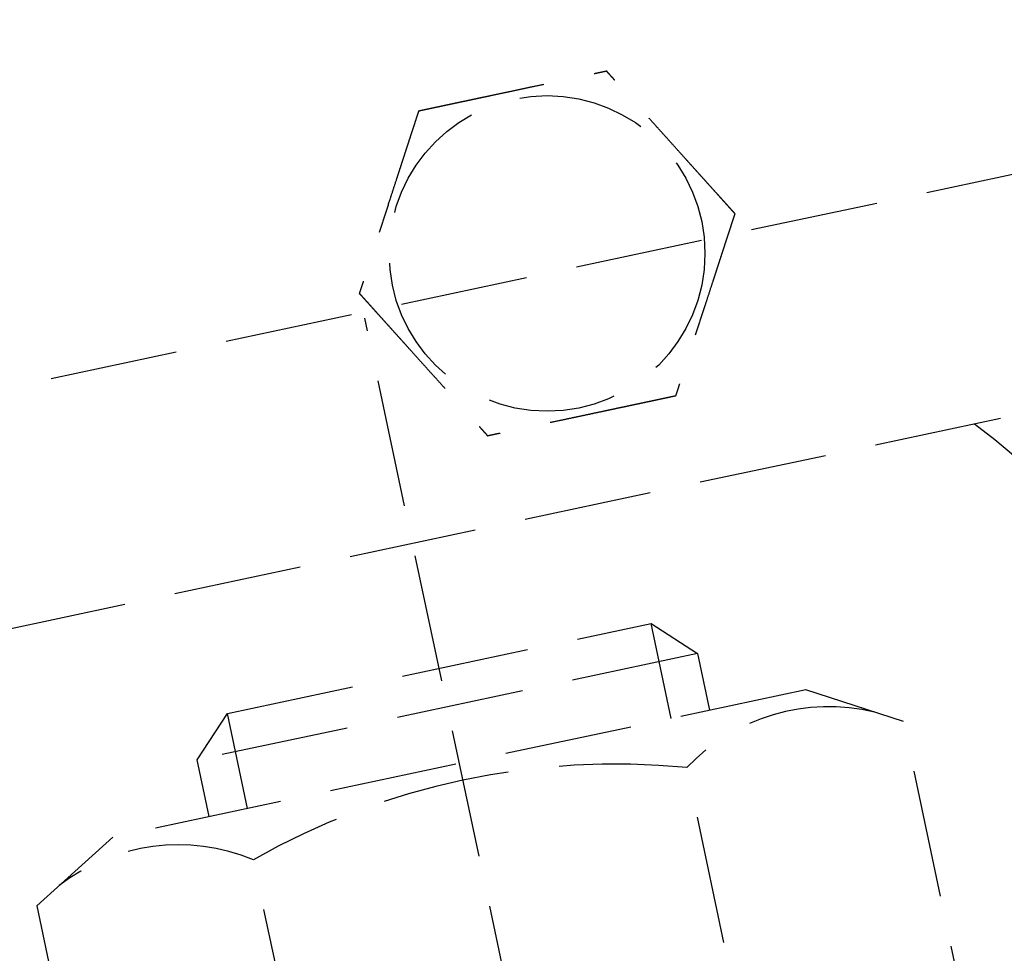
# Model space of a CAD drawing. Header units: millimetres. Extents: x -50096 to 615650, y 194565 to 243945.
# Tile 319 of 354: x 260966 to 261005, y 221294 to 221330. Entities that reach past the tile are written whole.
import ezdxf

# ---------------------------------------------------------------- set-up
doc = ezdxf.new("R2010")
doc.units = ezdxf.units.MM
doc.linetypes.add('ГТО-1 Пунктир', pattern=[7, 5, -2])
doc.layers.add('ГТО-2_Размеры_035', color=2, linetype='Continuous', lineweight=35)
doc.layers.add('ОГОС_Пунктир_025', color=151, linetype='ГТО-1 Пунктир', lineweight=25)

# ---------------------------------------------------------------- blocks, each defined once
blk = doc.blocks.new('ОГСО_Затвор_План')
at = {"layer": 'ОГОС_Пунктир_025'}
for p, q in [((-1051.67, -241), (-1051.67, -128.5)), ((-804.171, -137.499), (-1174.17, -137.499)), ((-804.171, -137.499), (-1174.17, -137.499)), ((-1061.67, -144.034), (-1060.137, -142.5)), ((-1060.137, -146.3), (-1060.137, -142.5)), ((-1060.137, -142.5), (-1043.204, -142.5)), ((-1043.204, -146.3), (-1043.204, -142.5)), ((-1043.204, -142.5), (-1041.67, -144.034)), ((-1061.67, -146.3), (-1061.67, -144.034)), ((-1041.67, -144.034), (-1061.67, -144.034)), ((-1041.67, -144.034), (-1041.67, -146.3)), ((-1065.52, -146.3), (-1068.995, -148.306)), ((-1037.82, -146.3), (-1065.52, -146.3)), ((-1034.345, -148.306), (-1037.82, -146.3)), ((-1068.995, -148.306), (-1068.995, -162.294)), ((-1060.333, -162.294), (-1060.333, -148.306)), ((-1043.008, -162.294), (-1043.008, -148.306)), ((-1034.345, -162.294), (-1034.345, -148.306))]:
    blk.add_line(p, q, dxfattribs=at)
blk.add_lwpolyline([(-877.928, -175.75), (-1127.151, -175.809, -0.414283), (-1137.153, -165.809), (-1137.153, -138.25, -0.414214), (-1127.153, -128.25), (-877.928, -128.25)], format="xyb", dxfattribs=at)
blk.add_circle((-1044.17, -127.499), 6.172, dxfattribs=at)
blk.add_circle((-1044.17, -127.499), 6.172, dxfattribs=at)
for centre, radius, start, end in [((-1045.67, -152.101), 22, 0, 41.5848), ((-1045.67, -152.101), 22, 0, 41.5848), ((-1064.664, -154.623), 7.659, 55.5615, 115.5615), ((-1051.67, -175.586), 28.622, 72.383, 107.617), ((-1038.677, -154.623), 7.659, 64.4385, 124.4385)]:
    blk.add_arc(centre, radius, start, end, dxfattribs=at)
for points, knots in [([(-1047.923, -120.999), (-1047.924, -121.001), (-1047.925, -121.003), (-1047.927, -121.007), (-1047.93, -121.012), (-1047.934, -121.018), (-1047.938, -121.026), (-1047.943, -121.035), (-1047.95, -121.046), (-1047.957, -121.059), (-1047.966, -121.074), (-1047.976, -121.091), (-1047.986, -121.109), (-1047.999, -121.131), (-1048.014, -121.157), (-1048.031, -121.187), (-1048.05, -121.219), (-1048.069, -121.253), (-1048.089, -121.288), (-1048.11, -121.324), (-1048.135, -121.367), (-1048.165, -121.419), (-1048.199, -121.478), (-1048.234, -121.538), (-1048.27, -121.6), (-1048.306, -121.664), (-1048.343, -121.728), (-1048.381, -121.793), (-1048.436, -121.887), (-1048.507, -122.011), (-1048.595, -122.164), (-1048.685, -122.319), (-1048.775, -122.476), (-1048.866, -122.633), (-1048.958, -122.792), (-1049.049, -122.951), (-1049.141, -123.11), (-1049.233, -123.269), (-1049.374, -123.513), (-1049.563, -123.839), (-1049.831, -124.305), (-1050.132, -124.827), (-1050.387, -125.267), (-1050.563, -125.571), (-1050.659, -125.739), (-1050.755, -125.905), (-1050.851, -126.071), (-1050.946, -126.235), (-1051.039, -126.398), (-1051.12, -126.538), (-1051.188, -126.655), (-1051.243, -126.751), (-1051.298, -126.845), (-1051.344, -126.924), (-1051.381, -126.989), (-1051.41, -127.04), (-1051.439, -127.09), (-1051.467, -127.138), (-1051.494, -127.185), (-1051.52, -127.229), (-1051.542, -127.268), (-1051.561, -127.301), (-1051.577, -127.328), (-1051.592, -127.354), (-1051.606, -127.378), (-1051.619, -127.401), (-1051.63, -127.42), (-1051.639, -127.436), (-1051.647, -127.449), (-1051.653, -127.461), (-1051.659, -127.471), (-1051.664, -127.48), (-1051.669, -127.487), (-1051.672, -127.493), (-1051.674, -127.496), (-1051.675, -127.498), (-1051.675, -127.499), (-1051.676, -127.499)], [0, 0, 0, 0, 0.004186, 0.008804, 0.014285, 0.021062, 0.029566, 0.04023, 0.053209, 0.068488, 0.085831, 0.105004, 0.125774, 0.147906, 0.181001, 0.216166, 0.253239, 0.292056, 0.332451, 0.374261, 0.417322, 0.483342, 0.551522, 0.621621, 0.693398, 0.766611, 0.84102, 0.916382, 0.992458, 1.167452, 1.344608, 1.523639, 1.704264, 1.886197, 2.069155, 2.252855, 2.437012, 2.621342, 2.805561, 3.279771, 3.752777, 4.418922, 5.086098, 5.279549, 5.472714, 5.66517, 5.856494, 6.046263, 6.234054, 6.419444, 6.531426, 6.641945, 6.750597, 6.856976, 6.916918, 6.975721, 7.033131, 7.088894, 7.142757, 7.194466, 7.243768, 7.276862, 7.308468, 7.338417, 7.366539, 7.392664, 7.416622, 7.433204, 7.448336, 7.461909, 7.473812, 7.483934, 7.492166, 7.498397, 7.502516, 7.504461, 7.505547, 7.505547, 7.505547, 7.505547]), ([(-1047.923, -120.999), (-1047.924, -121.001), (-1047.925, -121.003), (-1047.927, -121.007), (-1047.93, -121.012), (-1047.934, -121.018), (-1047.938, -121.026), (-1047.943, -121.035), (-1047.95, -121.046), (-1047.957, -121.059), (-1047.966, -121.074), (-1047.976, -121.091), (-1047.986, -121.109), (-1047.999, -121.131), (-1048.014, -121.157), (-1048.031, -121.187), (-1048.05, -121.219), (-1048.069, -121.253), (-1048.089, -121.288), (-1048.11, -121.324), (-1048.135, -121.367), (-1048.165, -121.419), (-1048.199, -121.478), (-1048.234, -121.538), (-1048.27, -121.6), (-1048.306, -121.664), (-1048.343, -121.728), (-1048.381, -121.793), (-1048.436, -121.887), (-1048.507, -122.011), (-1048.595, -122.164), (-1048.685, -122.319), (-1048.775, -122.476), (-1048.866, -122.633), (-1048.958, -122.792), (-1049.049, -122.951), (-1049.141, -123.11), (-1049.233, -123.269), (-1049.374, -123.513), (-1049.563, -123.839), (-1049.831, -124.305), (-1050.132, -124.827), (-1050.387, -125.267), (-1050.563, -125.571), (-1050.659, -125.739), (-1050.755, -125.905), (-1050.851, -126.071), (-1050.946, -126.235), (-1051.039, -126.398), (-1051.12, -126.538), (-1051.188, -126.655), (-1051.243, -126.751), (-1051.298, -126.845), (-1051.344, -126.924), (-1051.381, -126.989), (-1051.41, -127.04), (-1051.439, -127.09), (-1051.467, -127.138), (-1051.494, -127.185), (-1051.52, -127.229), (-1051.542, -127.268), (-1051.561, -127.301), (-1051.577, -127.328), (-1051.592, -127.354), (-1051.606, -127.378), (-1051.619, -127.401), (-1051.63, -127.42), (-1051.639, -127.436), (-1051.647, -127.449), (-1051.653, -127.461), (-1051.659, -127.471), (-1051.664, -127.48), (-1051.669, -127.487), (-1051.672, -127.493), (-1051.674, -127.496), (-1051.675, -127.498), (-1051.675, -127.499), (-1051.676, -127.499)], [0, 0, 0, 0, 0.004186, 0.008804, 0.014285, 0.021062, 0.029566, 0.04023, 0.053209, 0.068488, 0.085831, 0.105004, 0.125774, 0.147906, 0.181001, 0.216166, 0.253239, 0.292056, 0.332451, 0.374261, 0.417322, 0.483342, 0.551522, 0.621621, 0.693398, 0.766611, 0.84102, 0.916382, 0.992458, 1.167452, 1.344608, 1.523639, 1.704264, 1.886197, 2.069155, 2.252855, 2.437012, 2.621342, 2.805561, 3.279771, 3.752777, 4.418922, 5.086098, 5.279549, 5.472714, 5.66517, 5.856494, 6.046263, 6.234054, 6.419444, 6.531426, 6.641945, 6.750597, 6.856976, 6.916918, 6.975721, 7.033131, 7.088894, 7.142757, 7.194466, 7.243768, 7.276862, 7.308468, 7.338417, 7.366539, 7.392664, 7.416622, 7.433204, 7.448336, 7.461909, 7.473812, 7.483934, 7.492166, 7.498397, 7.502516, 7.504461, 7.505547, 7.505547, 7.505547, 7.505547]), ([(-1047.923, -120.999), (-1047.922, -120.999), (-1047.919, -120.999), (-1047.915, -120.999), (-1047.911, -120.999), (-1047.905, -120.999), (-1047.899, -120.999), (-1047.891, -120.999), (-1047.881, -120.999), (-1047.87, -120.999), (-1047.857, -120.999), (-1047.842, -120.999), (-1047.826, -120.999), (-1047.809, -120.999), (-1047.79, -120.999), (-1047.768, -120.999), (-1047.741, -120.999), (-1047.71, -120.999), (-1047.678, -120.999), (-1047.644, -120.999), (-1047.609, -120.999), (-1047.573, -120.999), (-1047.536, -120.999), (-1047.49, -120.999), (-1047.437, -120.999), (-1047.376, -120.999), (-1047.313, -120.999), (-1047.249, -120.999), (-1047.184, -120.999), (-1047.117, -120.999), (-1047.05, -120.999), (-1046.982, -120.999), (-1046.881, -120.999), (-1046.749, -120.999), (-1046.584, -120.999), (-1046.417, -120.999), (-1046.248, -120.999), (-1046.079, -120.999), (-1045.909, -120.999), (-1045.738, -120.999), (-1045.566, -120.999), (-1045.394, -120.999), (-1045.222, -120.999), (-1044.98, -120.999), (-1044.669, -120.999), (-1044.29, -120.999), (-1043.911, -120.999), (-1043.485, -120.999), (-1043.012, -120.999), (-1042.622, -120.999), (-1042.363, -120.999), (-1042.235, -120.999), (-1042.108, -120.999), (-1041.981, -120.999), (-1041.855, -120.999), (-1041.729, -120.999), (-1041.605, -120.999), (-1041.483, -120.999), (-1041.374, -120.999), (-1041.28, -120.999), (-1041.201, -120.999), (-1041.122, -120.999), (-1041.045, -120.999), (-1040.979, -120.999), (-1040.923, -120.999), (-1040.877, -120.999), (-1040.832, -120.999), (-1040.789, -120.999), (-1040.747, -120.999), (-1040.707, -120.999), (-1040.668, -120.999), (-1040.634, -120.999), (-1040.605, -120.999), (-1040.581, -120.999), (-1040.558, -120.999), (-1040.536, -120.999), (-1040.516, -120.999), (-1040.498, -120.999), (-1040.481, -120.999), (-1040.467, -120.999), (-1040.455, -120.999), (-1040.445, -120.999), (-1040.436, -120.999), (-1040.429, -120.999), (-1040.424, -120.999), (-1040.42, -120.999), (-1040.418, -120.999), (-1040.418, -120.999), (-1040.417, -120.999)], [0, 0, 0, 0, 0.003645, 0.007566, 0.012039, 0.017343, 0.023752, 0.031543, 0.040993, 0.052264, 0.065302, 0.079955, 0.096069, 0.113489, 0.132062, 0.151634, 0.180993, 0.211956, 0.244414, 0.278254, 0.313367, 0.349642, 0.386968, 0.425234, 0.484849, 0.546199, 0.609114, 0.67342, 0.738945, 0.805518, 0.872967, 0.94112, 1.009805, 1.173352, 1.338697, 1.50563, 1.673945, 1.843435, 2.013891, 2.185105, 2.356871, 2.528981, 2.701226, 2.8734, 3.253795, 3.633187, 4.011941, 4.390425, 4.911078, 5.431731, 5.559867, 5.687803, 5.81535, 5.942319, 6.068521, 6.193767, 6.317868, 6.440634, 6.561877, 6.642693, 6.722516, 6.801133, 6.878331, 6.953896, 7.000474, 7.046161, 7.090798, 7.134226, 7.176284, 7.216813, 7.255653, 7.292644, 7.318036, 7.342284, 7.365288, 7.386943, 7.407149, 7.425803, 7.442802, 7.456039, 7.467883, 7.478242, 7.487027, 7.494147, 7.499513, 7.503033, 7.504638, 7.505536, 7.505536, 7.505536, 7.505536]), ([(-1047.923, -120.999), (-1047.922, -120.999), (-1047.919, -120.999), (-1047.915, -120.999), (-1047.911, -120.999), (-1047.905, -120.999), (-1047.899, -120.999), (-1047.891, -120.999), (-1047.881, -120.999), (-1047.87, -120.999), (-1047.857, -120.999), (-1047.842, -120.999), (-1047.826, -120.999), (-1047.809, -120.999), (-1047.79, -120.999), (-1047.768, -120.999), (-1047.741, -120.999), (-1047.71, -120.999), (-1047.678, -120.999), (-1047.644, -120.999), (-1047.609, -120.999), (-1047.573, -120.999), (-1047.536, -120.999), (-1047.49, -120.999), (-1047.437, -120.999), (-1047.376, -120.999), (-1047.313, -120.999), (-1047.249, -120.999), (-1047.184, -120.999), (-1047.117, -120.999), (-1047.05, -120.999), (-1046.982, -120.999), (-1046.881, -120.999), (-1046.749, -120.999), (-1046.584, -120.999), (-1046.417, -120.999), (-1046.248, -120.999), (-1046.079, -120.999), (-1045.909, -120.999), (-1045.738, -120.999), (-1045.566, -120.999), (-1045.394, -120.999), (-1045.222, -120.999), (-1044.98, -120.999), (-1044.669, -120.999), (-1044.29, -120.999), (-1043.911, -120.999), (-1043.485, -120.999), (-1043.012, -120.999), (-1042.622, -120.999), (-1042.363, -120.999), (-1042.235, -120.999), (-1042.108, -120.999), (-1041.981, -120.999), (-1041.855, -120.999), (-1041.729, -120.999), (-1041.605, -120.999), (-1041.483, -120.999), (-1041.374, -120.999), (-1041.28, -120.999), (-1041.201, -120.999), (-1041.122, -120.999), (-1041.045, -120.999), (-1040.979, -120.999), (-1040.923, -120.999), (-1040.877, -120.999), (-1040.832, -120.999), (-1040.789, -120.999), (-1040.747, -120.999), (-1040.707, -120.999), (-1040.668, -120.999), (-1040.634, -120.999), (-1040.605, -120.999), (-1040.581, -120.999), (-1040.558, -120.999), (-1040.536, -120.999), (-1040.516, -120.999), (-1040.498, -120.999), (-1040.481, -120.999), (-1040.467, -120.999), (-1040.455, -120.999), (-1040.445, -120.999), (-1040.436, -120.999), (-1040.429, -120.999), (-1040.424, -120.999), (-1040.42, -120.999), (-1040.418, -120.999), (-1040.418, -120.999), (-1040.417, -120.999)], [0, 0, 0, 0, 0.003645, 0.007566, 0.012039, 0.017343, 0.023752, 0.031543, 0.040993, 0.052264, 0.065302, 0.079955, 0.096069, 0.113489, 0.132062, 0.151634, 0.180993, 0.211956, 0.244414, 0.278254, 0.313367, 0.349642, 0.386968, 0.425234, 0.484849, 0.546199, 0.609114, 0.67342, 0.738945, 0.805518, 0.872967, 0.94112, 1.009805, 1.173352, 1.338697, 1.50563, 1.673945, 1.843435, 2.013891, 2.185105, 2.356871, 2.528981, 2.701226, 2.8734, 3.253795, 3.633187, 4.011941, 4.390425, 4.911078, 5.431731, 5.559867, 5.687803, 5.81535, 5.942319, 6.068521, 6.193767, 6.317868, 6.440634, 6.561877, 6.642693, 6.722516, 6.801133, 6.878331, 6.953896, 7.000474, 7.046161, 7.090798, 7.134226, 7.176284, 7.216813, 7.255653, 7.292644, 7.318036, 7.342284, 7.365288, 7.386943, 7.407149, 7.425803, 7.442802, 7.456039, 7.467883, 7.478242, 7.487027, 7.494147, 7.499513, 7.503033, 7.504638, 7.505536, 7.505536, 7.505536, 7.505536]), ([(-1036.665, -127.499), (-1036.665, -127.498), (-1036.666, -127.496), (-1036.668, -127.493), (-1036.671, -127.489), (-1036.673, -127.484), (-1036.677, -127.478), (-1036.681, -127.472), (-1036.685, -127.463), (-1036.691, -127.454), (-1036.697, -127.442), (-1036.705, -127.43), (-1036.713, -127.416), (-1036.721, -127.401), (-1036.731, -127.385), (-1036.743, -127.364), (-1036.758, -127.338), (-1036.775, -127.307), (-1036.794, -127.275), (-1036.814, -127.241), (-1036.834, -127.205), (-1036.856, -127.169), (-1036.88, -127.126), (-1036.907, -127.079), (-1036.938, -127.026), (-1036.969, -126.971), (-1037.001, -126.916), (-1037.034, -126.859), (-1037.067, -126.801), (-1037.101, -126.743), (-1037.135, -126.684), (-1037.185, -126.597), (-1037.252, -126.483), (-1037.334, -126.34), (-1037.418, -126.195), (-1037.502, -126.049), (-1037.586, -125.903), (-1037.672, -125.755), (-1037.757, -125.607), (-1037.843, -125.458), (-1037.929, -125.309), (-1038.015, -125.16), (-1038.136, -124.951), (-1038.291, -124.682), (-1038.481, -124.353), (-1038.67, -124.025), (-1038.883, -123.656), (-1039.12, -123.246), (-1039.318, -122.904), (-1039.452, -122.671), (-1039.524, -122.546), (-1039.596, -122.422), (-1039.667, -122.299), (-1039.738, -122.176), (-1039.808, -122.055), (-1039.877, -121.935), (-1039.936, -121.833), (-1039.986, -121.747), (-1040.026, -121.678), (-1040.065, -121.61), (-1040.103, -121.543), (-1040.137, -121.485), (-1040.165, -121.437), (-1040.187, -121.397), (-1040.21, -121.359), (-1040.231, -121.321), (-1040.252, -121.285), (-1040.273, -121.25), (-1040.292, -121.216), (-1040.31, -121.186), (-1040.325, -121.159), (-1040.339, -121.134), (-1040.352, -121.112), (-1040.364, -121.091), (-1040.376, -121.072), (-1040.385, -121.056), (-1040.392, -121.043), (-1040.398, -121.032), (-1040.403, -121.023), (-1040.408, -121.016), (-1040.411, -121.01), (-1040.414, -121.005), (-1040.416, -121.002), (-1040.417, -121), (-1040.417, -121), (-1040.417, -120.999)], [0, 0, 0, 0, 0.003644, 0.007564, 0.012037, 0.01734, 0.023749, 0.03154, 0.040991, 0.052264, 0.065305, 0.079961, 0.096077, 0.1135, 0.132076, 0.151651, 0.185339, 0.2211, 0.258771, 0.298185, 0.339178, 0.381585, 0.42524, 0.484854, 0.546203, 0.609116, 0.673422, 0.738947, 0.805521, 0.872971, 0.941124, 1.009809, 1.17336, 1.338707, 1.505643, 1.67396, 1.843451, 2.013908, 2.185124, 2.356891, 2.529001, 2.701248, 2.873423, 3.253815, 3.633205, 4.011958, 4.39044, 4.911087, 5.431733, 5.575876, 5.719735, 5.863043, 6.00553, 6.146926, 6.286963, 6.425372, 6.561883, 6.642702, 6.722527, 6.801146, 6.878345, 6.95391, 7.000484, 7.046168, 7.090801, 7.134225, 7.176281, 7.216807, 7.255646, 7.292636, 7.322155, 7.350095, 7.376293, 7.400587, 7.422814, 7.442813, 7.456049, 7.467892, 7.47825, 7.487034, 7.494153, 7.499518, 7.503037, 7.504641, 7.505539, 7.505539, 7.505539, 7.505539]), ([(-1036.665, -127.499), (-1036.665, -127.498), (-1036.666, -127.496), (-1036.668, -127.493), (-1036.671, -127.489), (-1036.673, -127.484), (-1036.677, -127.478), (-1036.681, -127.472), (-1036.685, -127.463), (-1036.691, -127.454), (-1036.697, -127.442), (-1036.705, -127.43), (-1036.713, -127.416), (-1036.721, -127.401), (-1036.731, -127.385), (-1036.743, -127.364), (-1036.758, -127.338), (-1036.775, -127.307), (-1036.794, -127.275), (-1036.814, -127.241), (-1036.834, -127.205), (-1036.856, -127.169), (-1036.88, -127.126), (-1036.907, -127.079), (-1036.938, -127.026), (-1036.969, -126.971), (-1037.001, -126.916), (-1037.034, -126.859), (-1037.067, -126.801), (-1037.101, -126.743), (-1037.135, -126.684), (-1037.185, -126.597), (-1037.252, -126.483), (-1037.334, -126.34), (-1037.418, -126.195), (-1037.502, -126.049), (-1037.586, -125.903), (-1037.672, -125.755), (-1037.757, -125.607), (-1037.843, -125.458), (-1037.929, -125.309), (-1038.015, -125.16), (-1038.136, -124.951), (-1038.291, -124.682), (-1038.481, -124.353), (-1038.67, -124.025), (-1038.883, -123.656), (-1039.12, -123.246), (-1039.318, -122.904), (-1039.452, -122.671), (-1039.524, -122.546), (-1039.596, -122.422), (-1039.667, -122.299), (-1039.738, -122.176), (-1039.808, -122.055), (-1039.877, -121.935), (-1039.936, -121.833), (-1039.986, -121.747), (-1040.026, -121.678), (-1040.065, -121.61), (-1040.103, -121.543), (-1040.137, -121.485), (-1040.165, -121.437), (-1040.187, -121.397), (-1040.21, -121.359), (-1040.231, -121.321), (-1040.252, -121.285), (-1040.273, -121.25), (-1040.292, -121.216), (-1040.31, -121.186), (-1040.325, -121.159), (-1040.339, -121.134), (-1040.352, -121.112), (-1040.364, -121.091), (-1040.376, -121.072), (-1040.385, -121.056), (-1040.392, -121.043), (-1040.398, -121.032), (-1040.403, -121.023), (-1040.408, -121.016), (-1040.411, -121.01), (-1040.414, -121.005), (-1040.416, -121.002), (-1040.417, -121), (-1040.417, -121), (-1040.417, -120.999)], [0, 0, 0, 0, 0.003644, 0.007564, 0.012037, 0.01734, 0.023749, 0.03154, 0.040991, 0.052264, 0.065305, 0.079961, 0.096077, 0.1135, 0.132076, 0.151651, 0.185339, 0.2211, 0.258771, 0.298185, 0.339178, 0.381585, 0.42524, 0.484854, 0.546203, 0.609116, 0.673422, 0.738947, 0.805521, 0.872971, 0.941124, 1.009809, 1.17336, 1.338707, 1.505643, 1.67396, 1.843451, 2.013908, 2.185124, 2.356891, 2.529001, 2.701248, 2.873423, 3.253815, 3.633205, 4.011958, 4.39044, 4.911087, 5.431733, 5.575876, 5.719735, 5.863043, 6.00553, 6.146926, 6.286963, 6.425372, 6.561883, 6.642702, 6.722527, 6.801146, 6.878345, 6.95391, 7.000484, 7.046168, 7.090801, 7.134225, 7.176281, 7.216807, 7.255646, 7.292636, 7.322155, 7.350095, 7.376293, 7.400587, 7.422814, 7.442813, 7.456049, 7.467892, 7.47825, 7.487034, 7.494153, 7.499518, 7.503037, 7.504641, 7.505539, 7.505539, 7.505539, 7.505539]), ([(-1051.676, -127.499), (-1051.675, -127.5), (-1051.674, -127.503), (-1051.672, -127.506), (-1051.669, -127.51), (-1051.667, -127.515), (-1051.663, -127.52), (-1051.66, -127.527), (-1051.655, -127.535), (-1051.649, -127.545), (-1051.643, -127.556), (-1051.635, -127.569), (-1051.627, -127.583), (-1051.619, -127.598), (-1051.609, -127.614), (-1051.597, -127.635), (-1051.583, -127.66), (-1051.565, -127.691), (-1051.546, -127.724), (-1051.526, -127.758), (-1051.506, -127.793), (-1051.485, -127.83), (-1051.46, -127.872), (-1051.433, -127.92), (-1051.402, -127.973), (-1051.371, -128.027), (-1051.339, -128.083), (-1051.306, -128.14), (-1051.273, -128.197), (-1051.239, -128.256), (-1051.205, -128.315), (-1051.155, -128.401), (-1051.089, -128.516), (-1051.006, -128.659), (-1050.923, -128.804), (-1050.838, -128.949), (-1050.754, -129.096), (-1050.669, -129.244), (-1050.583, -129.392), (-1050.497, -129.541), (-1050.411, -129.69), (-1050.325, -129.839), (-1050.204, -130.048), (-1050.049, -130.317), (-1049.859, -130.646), (-1049.67, -130.974), (-1049.457, -131.343), (-1049.22, -131.752), (-1049.022, -132.095), (-1048.888, -132.328), (-1048.816, -132.453), (-1048.744, -132.577), (-1048.673, -132.7), (-1048.602, -132.822), (-1048.532, -132.944), (-1048.463, -133.063), (-1048.404, -133.166), (-1048.354, -133.252), (-1048.315, -133.321), (-1048.275, -133.389), (-1048.237, -133.456), (-1048.203, -133.513), (-1048.176, -133.562), (-1048.153, -133.601), (-1048.13, -133.64), (-1048.109, -133.677), (-1048.088, -133.714), (-1048.067, -133.749), (-1048.048, -133.782), (-1048.031, -133.813), (-1048.015, -133.84), (-1048.001, -133.864), (-1047.988, -133.887), (-1047.976, -133.908), (-1047.965, -133.927), (-1047.955, -133.943), (-1047.948, -133.956), (-1047.942, -133.966), (-1047.937, -133.975), (-1047.932, -133.983), (-1047.929, -133.989), (-1047.926, -133.994), (-1047.924, -133.997), (-1047.923, -133.998), (-1047.923, -133.999), (-1047.923, -133.999)], [0, 0, 0, 0, 0.003644, 0.007564, 0.012037, 0.01734, 0.023749, 0.03154, 0.040991, 0.052264, 0.065305, 0.079961, 0.096077, 0.1135, 0.132076, 0.151651, 0.185339, 0.2211, 0.258771, 0.298185, 0.339178, 0.381585, 0.42524, 0.484854, 0.546203, 0.609116, 0.673422, 0.738947, 0.805521, 0.872971, 0.941124, 1.009809, 1.173358, 1.338702, 1.505636, 1.673951, 1.843439, 2.013894, 2.185107, 2.356872, 2.52898, 2.701224, 2.873397, 3.253789, 3.633179, 4.011932, 4.390414, 4.911074, 5.431733, 5.575876, 5.719735, 5.863043, 6.005529, 6.146926, 6.286963, 6.425372, 6.561883, 6.642702, 6.722528, 6.801147, 6.878345, 6.95391, 7.000484, 7.046167, 7.090801, 7.134225, 7.17628, 7.216807, 7.255645, 7.292636, 7.322156, 7.350096, 7.376294, 7.400588, 7.422815, 7.442813, 7.456048, 7.46789, 7.478247, 7.48703, 7.494149, 7.499515, 7.503037, 7.504645, 7.505547, 7.505547, 7.505547, 7.505547]), ([(-1051.676, -127.499), (-1051.675, -127.5), (-1051.674, -127.503), (-1051.672, -127.506), (-1051.669, -127.51), (-1051.667, -127.515), (-1051.663, -127.52), (-1051.66, -127.527), (-1051.655, -127.535), (-1051.649, -127.545), (-1051.643, -127.556), (-1051.635, -127.569), (-1051.627, -127.583), (-1051.619, -127.598), (-1051.609, -127.614), (-1051.597, -127.635), (-1051.583, -127.66), (-1051.565, -127.691), (-1051.546, -127.724), (-1051.526, -127.758), (-1051.506, -127.793), (-1051.485, -127.83), (-1051.46, -127.872), (-1051.433, -127.92), (-1051.402, -127.973), (-1051.371, -128.027), (-1051.339, -128.083), (-1051.306, -128.14), (-1051.273, -128.197), (-1051.239, -128.256), (-1051.205, -128.315), (-1051.155, -128.401), (-1051.089, -128.516), (-1051.006, -128.659), (-1050.923, -128.804), (-1050.838, -128.949), (-1050.754, -129.096), (-1050.669, -129.244), (-1050.583, -129.392), (-1050.497, -129.541), (-1050.411, -129.69), (-1050.325, -129.839), (-1050.204, -130.048), (-1050.049, -130.317), (-1049.859, -130.646), (-1049.67, -130.974), (-1049.457, -131.343), (-1049.22, -131.752), (-1049.022, -132.095), (-1048.888, -132.328), (-1048.816, -132.453), (-1048.744, -132.577), (-1048.673, -132.7), (-1048.602, -132.822), (-1048.532, -132.944), (-1048.463, -133.063), (-1048.404, -133.166), (-1048.354, -133.252), (-1048.315, -133.321), (-1048.275, -133.389), (-1048.237, -133.456), (-1048.203, -133.513), (-1048.176, -133.562), (-1048.153, -133.601), (-1048.13, -133.64), (-1048.109, -133.677), (-1048.088, -133.714), (-1048.067, -133.749), (-1048.048, -133.782), (-1048.031, -133.813), (-1048.015, -133.84), (-1048.001, -133.864), (-1047.988, -133.887), (-1047.976, -133.908), (-1047.965, -133.927), (-1047.955, -133.943), (-1047.948, -133.956), (-1047.942, -133.966), (-1047.937, -133.975), (-1047.932, -133.983), (-1047.929, -133.989), (-1047.926, -133.994), (-1047.924, -133.997), (-1047.923, -133.998), (-1047.923, -133.999), (-1047.923, -133.999)], [0, 0, 0, 0, 0.003644, 0.007564, 0.012037, 0.01734, 0.023749, 0.03154, 0.040991, 0.052264, 0.065305, 0.079961, 0.096077, 0.1135, 0.132076, 0.151651, 0.185339, 0.2211, 0.258771, 0.298185, 0.339178, 0.381585, 0.42524, 0.484854, 0.546203, 0.609116, 0.673422, 0.738947, 0.805521, 0.872971, 0.941124, 1.009809, 1.173358, 1.338702, 1.505636, 1.673951, 1.843439, 2.013894, 2.185107, 2.356872, 2.52898, 2.701224, 2.873397, 3.253789, 3.633179, 4.011932, 4.390414, 4.911074, 5.431733, 5.575876, 5.719735, 5.863043, 6.005529, 6.146926, 6.286963, 6.425372, 6.561883, 6.642702, 6.722528, 6.801147, 6.878345, 6.95391, 7.000484, 7.046167, 7.090801, 7.134225, 7.17628, 7.216807, 7.255645, 7.292636, 7.322156, 7.350096, 7.376294, 7.400588, 7.422815, 7.442813, 7.456048, 7.46789, 7.478247, 7.48703, 7.494149, 7.499515, 7.503037, 7.504645, 7.505547, 7.505547, 7.505547, 7.505547]), ([(-1036.665, -127.499), (-1036.665, -127.501), (-1036.667, -127.503), (-1036.669, -127.507), (-1036.672, -127.512), (-1036.675, -127.518), (-1036.68, -127.526), (-1036.685, -127.535), (-1036.691, -127.546), (-1036.699, -127.559), (-1036.708, -127.574), (-1036.717, -127.591), (-1036.728, -127.609), (-1036.74, -127.631), (-1036.755, -127.657), (-1036.773, -127.687), (-1036.791, -127.719), (-1036.811, -127.753), (-1036.831, -127.788), (-1036.852, -127.824), (-1036.877, -127.867), (-1036.907, -127.919), (-1036.941, -127.978), (-1036.976, -128.038), (-1037.011, -128.1), (-1037.048, -128.164), (-1037.085, -128.228), (-1037.123, -128.293), (-1037.177, -128.387), (-1037.249, -128.511), (-1037.337, -128.664), (-1037.427, -128.819), (-1037.517, -128.976), (-1037.608, -129.133), (-1037.699, -129.291), (-1037.791, -129.45), (-1037.883, -129.61), (-1037.975, -129.769), (-1038.116, -130.013), (-1038.304, -130.339), (-1038.573, -130.805), (-1038.874, -131.327), (-1039.129, -131.767), (-1039.304, -132.071), (-1039.401, -132.239), (-1039.497, -132.405), (-1039.593, -132.571), (-1039.687, -132.735), (-1039.781, -132.897), (-1039.862, -133.038), (-1039.93, -133.155), (-1039.985, -133.251), (-1040.039, -133.345), (-1040.085, -133.424), (-1040.123, -133.489), (-1040.152, -133.54), (-1040.181, -133.59), (-1040.209, -133.638), (-1040.236, -133.685), (-1040.261, -133.729), (-1040.284, -133.768), (-1040.303, -133.801), (-1040.318, -133.828), (-1040.333, -133.854), (-1040.347, -133.878), (-1040.36, -133.901), (-1040.372, -133.921), (-1040.382, -133.938), (-1040.39, -133.953), (-1040.398, -133.965), (-1040.404, -133.976), (-1040.409, -133.985), (-1040.413, -133.992), (-1040.415, -133.996), (-1040.417, -133.998), (-1040.417, -133.999), (-1040.417, -133.999)], [0, 0, 0, 0, 0.004184, 0.0088, 0.01428, 0.021056, 0.029559, 0.040222, 0.053202, 0.068482, 0.085826, 0.105001, 0.125773, 0.147906, 0.181002, 0.216168, 0.253241, 0.292057, 0.332452, 0.374262, 0.417322, 0.483339, 0.551516, 0.621612, 0.693385, 0.766595, 0.841, 0.91636, 0.992432, 1.167428, 1.344585, 1.523619, 1.704246, 1.886183, 2.069144, 2.252846, 2.437006, 2.621339, 2.805561, 3.279768, 3.75277, 4.418918, 5.086098, 5.279545, 5.472706, 5.665157, 5.856477, 6.046242, 6.23403, 6.419418, 6.531405, 6.64193, 6.750586, 6.856968, 6.916911, 6.975714, 7.033124, 7.088888, 7.142752, 7.194464, 7.243768, 7.276864, 7.308473, 7.338423, 7.366546, 7.392669, 7.416622, 7.43545, 7.452363, 7.467199, 7.479793, 7.489982, 7.497602, 7.50249, 7.504444, 7.505539, 7.505539, 7.505539, 7.505539]), ([(-1036.665, -127.499), (-1036.665, -127.501), (-1036.667, -127.503), (-1036.669, -127.507), (-1036.672, -127.512), (-1036.675, -127.518), (-1036.68, -127.526), (-1036.685, -127.535), (-1036.691, -127.546), (-1036.699, -127.559), (-1036.708, -127.574), (-1036.717, -127.591), (-1036.728, -127.609), (-1036.74, -127.631), (-1036.755, -127.657), (-1036.773, -127.687), (-1036.791, -127.719), (-1036.811, -127.753), (-1036.831, -127.788), (-1036.852, -127.824), (-1036.877, -127.867), (-1036.907, -127.919), (-1036.941, -127.978), (-1036.976, -128.038), (-1037.011, -128.1), (-1037.048, -128.164), (-1037.085, -128.228), (-1037.123, -128.293), (-1037.177, -128.387), (-1037.249, -128.511), (-1037.337, -128.664), (-1037.427, -128.819), (-1037.517, -128.976), (-1037.608, -129.133), (-1037.699, -129.291), (-1037.791, -129.45), (-1037.883, -129.61), (-1037.975, -129.769), (-1038.116, -130.013), (-1038.304, -130.339), (-1038.573, -130.805), (-1038.874, -131.327), (-1039.129, -131.767), (-1039.304, -132.071), (-1039.401, -132.239), (-1039.497, -132.405), (-1039.593, -132.571), (-1039.687, -132.735), (-1039.781, -132.897), (-1039.862, -133.038), (-1039.93, -133.155), (-1039.985, -133.251), (-1040.039, -133.345), (-1040.085, -133.424), (-1040.123, -133.489), (-1040.152, -133.54), (-1040.181, -133.59), (-1040.209, -133.638), (-1040.236, -133.685), (-1040.261, -133.729), (-1040.284, -133.768), (-1040.303, -133.801), (-1040.318, -133.828), (-1040.333, -133.854), (-1040.347, -133.878), (-1040.36, -133.901), (-1040.372, -133.921), (-1040.382, -133.938), (-1040.39, -133.953), (-1040.398, -133.965), (-1040.404, -133.976), (-1040.409, -133.985), (-1040.413, -133.992), (-1040.415, -133.996), (-1040.417, -133.998), (-1040.417, -133.999), (-1040.417, -133.999)], [0, 0, 0, 0, 0.004184, 0.0088, 0.01428, 0.021056, 0.029559, 0.040222, 0.053202, 0.068482, 0.085826, 0.105001, 0.125773, 0.147906, 0.181002, 0.216168, 0.253241, 0.292057, 0.332452, 0.374262, 0.417322, 0.483339, 0.551516, 0.621612, 0.693385, 0.766595, 0.841, 0.91636, 0.992432, 1.167428, 1.344585, 1.523619, 1.704246, 1.886183, 2.069144, 2.252846, 2.437006, 2.621339, 2.805561, 3.279768, 3.75277, 4.418918, 5.086098, 5.279545, 5.472706, 5.665157, 5.856477, 6.046242, 6.23403, 6.419418, 6.531405, 6.64193, 6.750586, 6.856968, 6.916911, 6.975714, 7.033124, 7.088888, 7.142752, 7.194464, 7.243768, 7.276864, 7.308473, 7.338423, 7.366546, 7.392669, 7.416622, 7.43545, 7.452363, 7.467199, 7.479793, 7.489982, 7.497602, 7.50249, 7.504444, 7.505539, 7.505539, 7.505539, 7.505539]), ([(-1040.417, -133.999), (-1040.418, -133.999), (-1040.421, -133.999), (-1040.425, -133.999), (-1040.43, -133.999), (-1040.435, -133.999), (-1040.442, -133.999), (-1040.449, -133.999), (-1040.459, -133.999), (-1040.47, -133.999), (-1040.483, -133.999), (-1040.498, -133.999), (-1040.514, -133.999), (-1040.531, -133.999), (-1040.55, -133.999), (-1040.572, -133.999), (-1040.599, -133.999), (-1040.63, -133.999), (-1040.662, -133.999), (-1040.696, -133.999), (-1040.731, -133.999), (-1040.767, -133.999), (-1040.805, -133.999), (-1040.85, -133.999), (-1040.903, -133.999), (-1040.964, -133.999), (-1041.027, -133.999), (-1041.091, -133.999), (-1041.157, -133.999), (-1041.223, -133.999), (-1041.291, -133.999), (-1041.359, -133.999), (-1041.459, -133.999), (-1041.591, -133.999), (-1041.757, -133.999), (-1041.923, -133.999), (-1042.092, -133.999), (-1042.261, -133.999), (-1042.431, -133.999), (-1042.603, -133.999), (-1042.774, -133.999), (-1042.946, -133.999), (-1043.119, -133.999), (-1043.36, -133.999), (-1043.671, -133.999), (-1044.05, -133.999), (-1044.429, -133.999), (-1044.855, -133.999), (-1045.328, -133.999), (-1045.718, -133.999), (-1045.977, -133.999), (-1046.105, -133.999), (-1046.232, -133.999), (-1046.359, -133.999), (-1046.486, -133.999), (-1046.611, -133.999), (-1046.735, -133.999), (-1046.857, -133.999), (-1046.966, -133.999), (-1047.06, -133.999), (-1047.139, -133.999), (-1047.218, -133.999), (-1047.295, -133.999), (-1047.362, -133.999), (-1047.417, -133.999), (-1047.463, -133.999), (-1047.508, -133.999), (-1047.551, -133.999), (-1047.593, -133.999), (-1047.634, -133.999), (-1047.672, -133.999), (-1047.706, -133.999), (-1047.735, -133.999), (-1047.759, -133.999), (-1047.782, -133.999), (-1047.804, -133.999), (-1047.824, -133.999), (-1047.843, -133.999), (-1047.859, -133.999), (-1047.873, -133.999), (-1047.885, -133.999), (-1047.895, -133.999), (-1047.904, -133.999), (-1047.911, -133.999), (-1047.916, -133.999), (-1047.92, -133.999), (-1047.922, -133.999), (-1047.923, -133.999), (-1047.923, -133.999)], [0, 0, 0, 0, 0.003647, 0.007571, 0.012047, 0.017353, 0.023764, 0.031557, 0.041008, 0.052279, 0.065318, 0.079971, 0.096085, 0.113504, 0.132077, 0.151649, 0.181007, 0.21197, 0.244428, 0.278268, 0.313382, 0.349657, 0.386983, 0.425249, 0.484864, 0.546215, 0.609129, 0.673435, 0.73896, 0.805534, 0.872982, 0.941135, 1.00982, 1.173367, 1.338711, 1.505645, 1.67396, 1.843449, 2.013905, 2.18512, 2.356886, 2.528995, 2.701241, 2.873415, 3.25381, 3.633202, 4.011956, 4.39044, 4.911093, 5.431746, 5.559882, 5.687818, 5.815365, 5.942334, 6.068536, 6.193782, 6.317882, 6.440649, 6.561892, 6.642708, 6.722531, 6.801149, 6.878346, 6.953911, 7.000488, 7.046175, 7.090812, 7.13424, 7.176298, 7.216827, 7.255667, 7.292659, 7.318051, 7.342301, 7.365304, 7.38696, 7.407166, 7.425819, 7.442817, 7.456052, 7.467893, 7.47825, 7.487032, 7.49415, 7.499514, 7.503033, 7.504638, 7.505536, 7.505536, 7.505536, 7.505536]), ([(-1040.417, -133.999), (-1040.418, -133.999), (-1040.421, -133.999), (-1040.425, -133.999), (-1040.43, -133.999), (-1040.435, -133.999), (-1040.442, -133.999), (-1040.449, -133.999), (-1040.459, -133.999), (-1040.47, -133.999), (-1040.483, -133.999), (-1040.498, -133.999), (-1040.514, -133.999), (-1040.531, -133.999), (-1040.55, -133.999), (-1040.572, -133.999), (-1040.599, -133.999), (-1040.63, -133.999), (-1040.662, -133.999), (-1040.696, -133.999), (-1040.731, -133.999), (-1040.767, -133.999), (-1040.805, -133.999), (-1040.85, -133.999), (-1040.903, -133.999), (-1040.964, -133.999), (-1041.027, -133.999), (-1041.091, -133.999), (-1041.157, -133.999), (-1041.223, -133.999), (-1041.291, -133.999), (-1041.359, -133.999), (-1041.459, -133.999), (-1041.591, -133.999), (-1041.757, -133.999), (-1041.923, -133.999), (-1042.092, -133.999), (-1042.261, -133.999), (-1042.431, -133.999), (-1042.603, -133.999), (-1042.774, -133.999), (-1042.946, -133.999), (-1043.119, -133.999), (-1043.36, -133.999), (-1043.671, -133.999), (-1044.05, -133.999), (-1044.429, -133.999), (-1044.855, -133.999), (-1045.328, -133.999), (-1045.718, -133.999), (-1045.977, -133.999), (-1046.105, -133.999), (-1046.232, -133.999), (-1046.359, -133.999), (-1046.486, -133.999), (-1046.611, -133.999), (-1046.735, -133.999), (-1046.857, -133.999), (-1046.966, -133.999), (-1047.06, -133.999), (-1047.139, -133.999), (-1047.218, -133.999), (-1047.295, -133.999), (-1047.362, -133.999), (-1047.417, -133.999), (-1047.463, -133.999), (-1047.508, -133.999), (-1047.551, -133.999), (-1047.593, -133.999), (-1047.634, -133.999), (-1047.672, -133.999), (-1047.706, -133.999), (-1047.735, -133.999), (-1047.759, -133.999), (-1047.782, -133.999), (-1047.804, -133.999), (-1047.824, -133.999), (-1047.843, -133.999), (-1047.859, -133.999), (-1047.873, -133.999), (-1047.885, -133.999), (-1047.895, -133.999), (-1047.904, -133.999), (-1047.911, -133.999), (-1047.916, -133.999), (-1047.92, -133.999), (-1047.922, -133.999), (-1047.923, -133.999), (-1047.923, -133.999)], [0, 0, 0, 0, 0.003647, 0.007571, 0.012047, 0.017353, 0.023764, 0.031557, 0.041008, 0.052279, 0.065318, 0.079971, 0.096085, 0.113504, 0.132077, 0.151649, 0.181007, 0.21197, 0.244428, 0.278268, 0.313382, 0.349657, 0.386983, 0.425249, 0.484864, 0.546215, 0.609129, 0.673435, 0.73896, 0.805534, 0.872982, 0.941135, 1.00982, 1.173367, 1.338711, 1.505645, 1.67396, 1.843449, 2.013905, 2.18512, 2.356886, 2.528995, 2.701241, 2.873415, 3.25381, 3.633202, 4.011956, 4.39044, 4.911093, 5.431746, 5.559882, 5.687818, 5.815365, 5.942334, 6.068536, 6.193782, 6.317882, 6.440649, 6.561892, 6.642708, 6.722531, 6.801149, 6.878346, 6.953911, 7.000488, 7.046175, 7.090812, 7.13424, 7.176298, 7.216827, 7.255667, 7.292659, 7.318051, 7.342301, 7.365304, 7.38696, 7.407166, 7.425819, 7.442817, 7.456052, 7.467893, 7.47825, 7.487032, 7.49415, 7.499514, 7.503033, 7.504638, 7.505536, 7.505536, 7.505536, 7.505536])]:
    blk.add_open_spline(points, degree=3, knots=knots, dxfattribs=at)
blk = doc.blocks.new('A$C1AA538EC')
at = {"layer": 'ГТО-2_Размеры_035', "rotation": 11.99999999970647}
blk.add_blockref('ОГСО_Затвор_План', (6013.364, -11100.071), dxfattribs=at)

msp = doc.modelspace()

# ---------------------------------------------------------------- block references
at = {"layer": 'ГТО-2_Размеры_035'}
msp.add_blockref('A$C1AA538EC', (255968.45, 232762.782), dxfattribs=at)

doc.saveas('drawing.dxf')
